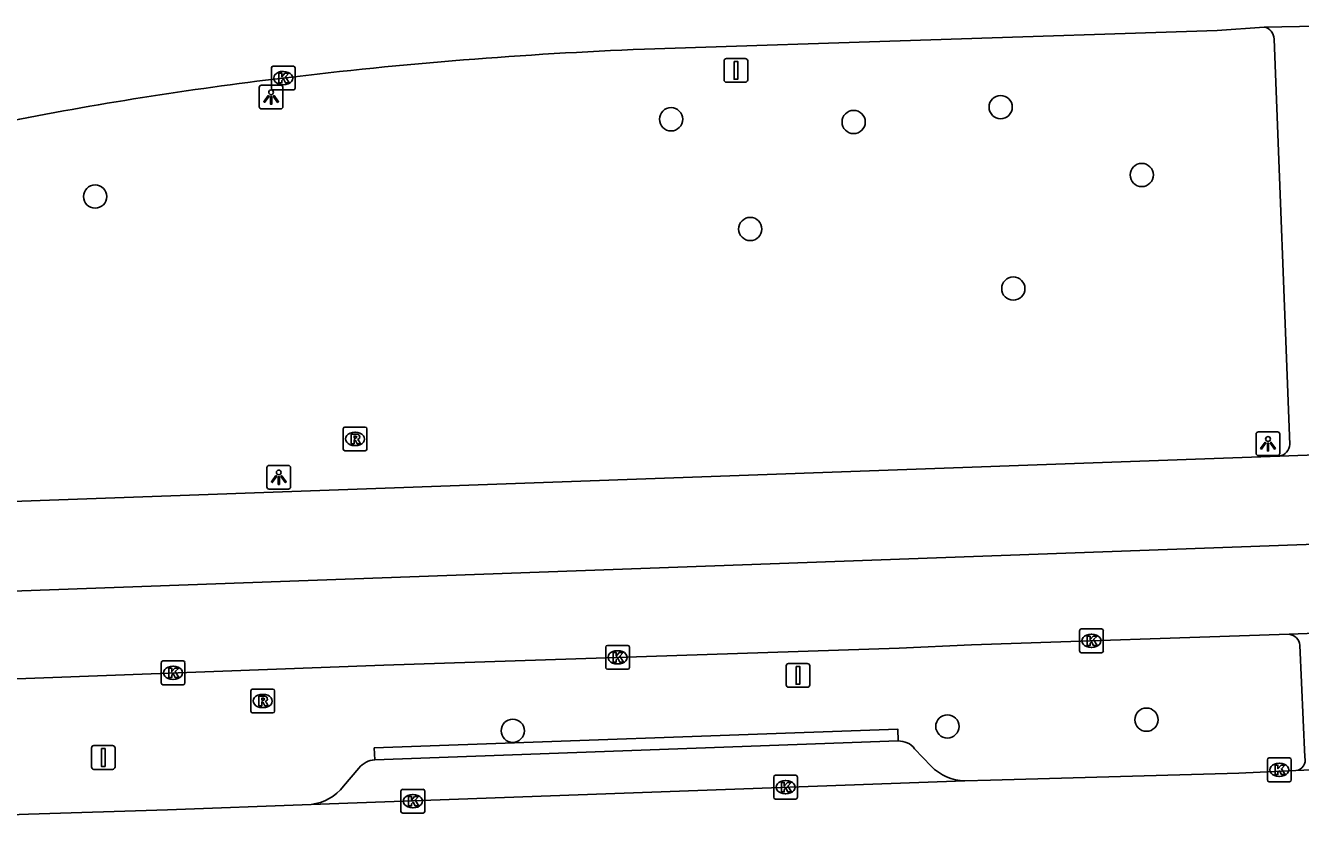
# Model space of a CAD drawing. Extents: x 161084 to 161928, y 385355 to 386522.
# Drawn here: x 161557.8 to 161611.5, y 386477.6 to 386511.7 of the extents above; entities that cross this region are included whole.
import ezdxf

# ---------------------------------------------------------------- set-up
doc = ezdxf.new("R2010")
doc.units = 0
for name, color, linetype in [('IMGEO_Boom', 7, 'Continuous'), ('IMGEO_Kolk', 7, 'Continuous'), ('IMGEO_Lichtpunt', 7, 'Continuous'), ('IMGEO_OVBaan_gesloten', 7, 'Continuous'), ('IMGEO_Parkeervlak_open', 7, 'Continuous'), ('IMGEO_Rijbaan_lokaal_open', 7, 'Continuous'), ('IMGEO_Rijbaan_regionaal_gesloten', 7, 'Continuous'), ('IMGEO_Rioolput', 7, 'Continuous'), ('IMGEO_Verkeersbordpaal', 7, 'Continuous'), ('IMGEO_Voetpad_open', 7, 'Continuous')]:
    doc.layers.add(name, color=color, linetype=linetype)

msp = doc.modelspace()

# ---------------------------------------------------------------- linework, layer by layer
at = {"layer": 'IMGEO_Boom'}
for centre in [(161598.86, 386508.278), (161584.994, 386507.766), (161592.675, 386507.652), (161604.796, 386505.424), (161560.764, 386504.515), (161588.325, 386503.152), (161599.392, 386500.646), (161604.996, 386482.517), (161578.333, 386482.051), (161596.619, 386482.233)]:
    msp.add_circle(centre, 0.489, dxfattribs=at)
at = {"layer": 'IMGEO_Kolk'}
for p, q in [((161568.178, 386509.073), (161568.178, 386509.925)), ((161568.253, 386509.999), (161569.105, 386509.999)), ((161568.666, 386509.779), (161568.691, 386509.779)), ((161569.179, 386509.925), (161569.179, 386509.073)), ((161568.689, 386509.219), (161568.664, 386509.219)), ((161569.105, 386508.999), (161568.253, 386508.999)), ((161602.179, 386485.408), (161602.179, 386486.26)), ((161602.254, 386486.334), (161603.106, 386486.334)), ((161602.667, 386486.114), (161602.692, 386486.114)), ((161603.18, 386486.26), (161603.18, 386485.408)), ((161582.243, 386484.713), (161582.243, 386485.565)), ((161582.318, 386485.639), (161583.17, 386485.639)), ((161583.244, 386485.565), (161583.244, 386484.713)), ((161602.69, 386485.554), (161602.665, 386485.554)), ((161563.618, 386484.989), (161564.47, 386484.989)), ((161582.731, 386485.419), (161582.756, 386485.419)), ((161603.106, 386485.334), (161602.254, 386485.334)), ((161563.543, 386484.063), (161563.543, 386484.915)), ((161564.031, 386484.769), (161564.056, 386484.769)), ((161564.544, 386484.915), (161564.544, 386484.063)), ((161583.17, 386484.639), (161582.318, 386484.639)), ((161582.754, 386484.859), (161582.729, 386484.859)), ((161564.47, 386483.989), (161563.618, 386483.989)), ((161564.054, 386484.209), (161564.029, 386484.209)), ((161610.083, 386479.981), (161610.083, 386480.833)), ((161610.158, 386480.907), (161611.01, 386480.907)), ((161610.571, 386480.687), (161610.596, 386480.687)), ((161611.084, 386480.833), (161611.084, 386479.981)), ((161589.388, 386480.178), (161590.24, 386480.178)), ((161610.594, 386480.127), (161610.569, 386480.127)), ((161573.706, 386479.588), (161574.558, 386479.588)), ((161589.313, 386479.252), (161589.313, 386480.104)), ((161589.801, 386479.958), (161589.826, 386479.958)), ((161590.314, 386480.104), (161590.314, 386479.252)), ((161611.01, 386479.907), (161610.158, 386479.907)), ((161573.631, 386478.662), (161573.631, 386479.514)), ((161574.119, 386479.368), (161574.144, 386479.368)), ((161574.632, 386479.514), (161574.632, 386478.662)), ((161590.24, 386479.178), (161589.388, 386479.178)), ((161589.824, 386479.398), (161589.799, 386479.398)), ((161574.558, 386478.588), (161573.706, 386478.588)), ((161574.142, 386478.808), (161574.117, 386478.808))]:
    msp.add_line(p, q, dxfattribs=at)
for points in [[(161568.178, 386509.073), (161568.178, 386509.925)], [(161568.253, 386509.999), (161569.105, 386509.999)], [(161568.499, 386509.699), (161568.622, 386509.699), (161568.622, 386509.548), (161568.752, 386509.699), (161568.916, 386509.699), (161568.77, 386509.548), (161568.923, 386509.299), (161568.771, 386509.299), (161568.686, 386509.463), (161568.622, 386509.396), (161568.622, 386509.299), (161568.499, 386509.299), (161568.499, 386509.699)], [(161569.179, 386509.925), (161569.179, 386509.073)], [(161569.105, 386508.999), (161568.253, 386508.999)], [(161602.179, 386485.408), (161602.179, 386486.26)], [(161602.254, 386486.334), (161603.106, 386486.334)], [(161602.5, 386486.034), (161602.623, 386486.034), (161602.623, 386485.883), (161602.753, 386486.034), (161602.917, 386486.034), (161602.771, 386485.883), (161602.924, 386485.634), (161602.772, 386485.634), (161602.687, 386485.798), (161602.623, 386485.731), (161602.623, 386485.634), (161602.5, 386485.634), (161602.5, 386486.034)], [(161603.18, 386486.26), (161603.18, 386485.408)], [(161582.243, 386484.713), (161582.243, 386485.565)], [(161582.318, 386485.639), (161583.17, 386485.639)], [(161583.244, 386485.565), (161583.244, 386484.713)], [(161563.618, 386484.989), (161564.47, 386484.989)], [(161582.564, 386485.339), (161582.687, 386485.339), (161582.687, 386485.188), (161582.817, 386485.339), (161582.981, 386485.339), (161582.835, 386485.188), (161582.988, 386484.939), (161582.836, 386484.939), (161582.751, 386485.103), (161582.687, 386485.036), (161582.687, 386484.939), (161582.564, 386484.939), (161582.564, 386485.339)], [(161603.106, 386485.334), (161602.254, 386485.334)], [(161563.543, 386484.063), (161563.543, 386484.915)], [(161563.864, 386484.689), (161563.987, 386484.689), (161563.987, 386484.538), (161564.117, 386484.689), (161564.281, 386484.689), (161564.135, 386484.538), (161564.288, 386484.289), (161564.136, 386484.289), (161564.051, 386484.453), (161563.987, 386484.386), (161563.987, 386484.289), (161563.864, 386484.289), (161563.864, 386484.689)], [(161564.544, 386484.915), (161564.544, 386484.063)], [(161583.17, 386484.639), (161582.318, 386484.639)], [(161564.47, 386483.989), (161563.618, 386483.989)], [(161610.083, 386479.981), (161610.083, 386480.833)], [(161610.158, 386480.907), (161611.01, 386480.907)], [(161611.084, 386480.833), (161611.084, 386479.981)], [(161589.388, 386480.178), (161590.24, 386480.178)], [(161610.404, 386480.607), (161610.527, 386480.607), (161610.527, 386480.456), (161610.657, 386480.607), (161610.821, 386480.607), (161610.675, 386480.456), (161610.828, 386480.207), (161610.676, 386480.207), (161610.591, 386480.371), (161610.527, 386480.304), (161610.527, 386480.207), (161610.404, 386480.207), (161610.404, 386480.607)], [(161573.706, 386479.588), (161574.558, 386479.588)], [(161589.313, 386479.252), (161589.313, 386480.104)], [(161589.634, 386479.878), (161589.757, 386479.878), (161589.757, 386479.727), (161589.887, 386479.878), (161590.051, 386479.878), (161589.905, 386479.727), (161590.058, 386479.478), (161589.906, 386479.478), (161589.821, 386479.642), (161589.757, 386479.575), (161589.757, 386479.478), (161589.634, 386479.478), (161589.634, 386479.878)], [(161590.314, 386480.104), (161590.314, 386479.252)], [(161611.01, 386479.907), (161610.158, 386479.907)], [(161573.631, 386478.662), (161573.631, 386479.514)], [(161573.952, 386479.288), (161574.075, 386479.288), (161574.075, 386479.137), (161574.205, 386479.288), (161574.369, 386479.288), (161574.223, 386479.137), (161574.376, 386478.888), (161574.224, 386478.888), (161574.139, 386479.052), (161574.075, 386478.985), (161574.075, 386478.888), (161573.952, 386478.888), (161573.952, 386479.288)], [(161574.632, 386479.514), (161574.632, 386478.662)], [(161590.24, 386479.178), (161589.388, 386479.178)], [(161574.558, 386478.588), (161573.706, 386478.588)]]:
    msp.add_lwpolyline(points, dxfattribs=at)
for centre, start, end in [((161568.255, 386509.923), 91.552, 178.448), ((161568.255, 386509.923), 91.552, 178.448), ((161569.103, 386509.923), 1.552, 88.448), ((161569.103, 386509.923), 1.552, 88.448), ((161568.255, 386509.075), 181.552, 268.448), ((161568.255, 386509.075), 181.552, 268.448), ((161569.103, 386509.075), 271.552, 358.448), ((161569.103, 386509.075), 271.552, 358.448), ((161602.256, 386486.258), 91.552, 178.448), ((161602.256, 386486.258), 91.552, 178.448), ((161603.104, 386486.258), 1.552, 88.448), ((161603.104, 386486.258), 1.552, 88.448), ((161582.32, 386485.563), 91.552, 178.448), ((161582.32, 386485.563), 91.552, 178.448), ((161583.168, 386485.563), 1.552, 88.448), ((161583.168, 386485.563), 1.552, 88.448), ((161563.62, 386484.913), 91.552, 178.448), ((161563.62, 386484.913), 91.552, 178.448), ((161564.468, 386484.913), 1.552, 88.448), ((161564.468, 386484.913), 1.552, 88.448), ((161602.256, 386485.41), 181.552, 268.448), ((161602.256, 386485.41), 181.552, 268.448), ((161603.104, 386485.41), 271.552, 358.448), ((161603.104, 386485.41), 271.552, 358.448), ((161582.32, 386484.715), 181.552, 268.448), ((161582.32, 386484.715), 181.552, 268.448), ((161583.168, 386484.715), 271.552, 358.448), ((161583.168, 386484.715), 271.552, 358.448), ((161563.62, 386484.065), 181.552, 268.448), ((161563.62, 386484.065), 181.552, 268.448), ((161564.468, 386484.065), 271.552, 358.448), ((161564.468, 386484.065), 271.552, 358.448), ((161610.16, 386480.831), 91.552, 178.448), ((161610.16, 386480.831), 91.552, 178.448), ((161611.008, 386480.831), 1.552, 88.448), ((161611.008, 386480.831), 1.552, 88.448), ((161589.39, 386480.102), 91.552, 178.448), ((161589.39, 386480.102), 91.552, 178.448), ((161590.238, 386480.102), 1.552, 88.448), ((161590.238, 386480.102), 1.552, 88.448), ((161573.708, 386479.512), 91.552, 178.448), ((161573.708, 386479.512), 91.552, 178.448), ((161574.556, 386479.512), 1.552, 88.448), ((161574.556, 386479.512), 1.552, 88.448), ((161610.16, 386479.983), 181.552, 268.448), ((161610.16, 386479.983), 181.552, 268.448), ((161611.008, 386479.983), 271.552, 358.448), ((161611.008, 386479.983), 271.552, 358.448), ((161589.39, 386479.254), 181.552, 268.448), ((161589.39, 386479.254), 181.552, 268.448), ((161590.238, 386479.254), 271.552, 358.448), ((161590.238, 386479.254), 271.552, 358.448), ((161573.708, 386478.664), 181.552, 268.448), ((161573.708, 386478.664), 181.552, 268.448), ((161574.556, 386478.664), 271.552, 358.448), ((161574.556, 386478.664), 271.552, 358.448)]:
    msp.add_arc(centre, 0.0765, start, end, dxfattribs=at)
for centre, major_axis, ratio, start_param, end_param in [((161568.665, 386509.499), (-0.387, 0.002), 0.722429, 4.712389, 7.853982), ((161568.69, 386509.499), (-0.39, 0.002), 0.717154, 1.570796, 4.712389), ((161602.666, 386485.834), (-0.387, 0.002), 0.722429, 4.712389, 7.853982), ((161602.691, 386485.834), (-0.39, 0.002), 0.717154, 1.570796, 4.712389), ((161582.73, 386485.139), (-0.387, 0.002), 0.722429, 4.712389, 7.853982), ((161582.755, 386485.139), (-0.39, 0.002), 0.717154, 1.570796, 4.712389), ((161564.03, 386484.489), (-0.387, 0.002), 0.722429, 4.712389, 7.853982), ((161564.055, 386484.489), (-0.39, 0.002), 0.717154, 1.570796, 4.712389), ((161610.57, 386480.407), (-0.387, 0.002), 0.722429, 4.712389, 7.853982), ((161610.595, 386480.407), (-0.39, 0.002), 0.717154, 1.570796, 4.712389), ((161589.8, 386479.678), (-0.387, 0.002), 0.722429, 4.712389, 7.853982), ((161589.825, 386479.678), (-0.39, 0.002), 0.717154, 1.570796, 4.712389), ((161574.118, 386479.088), (-0.387, 0.002), 0.722429, 4.712389, 7.853982), ((161574.143, 386479.088), (-0.39, 0.002), 0.717154, 1.570796, 4.712389)]:
    msp.add_ellipse(centre, major_axis=major_axis, ratio=ratio, start_param=start_param, end_param=end_param, dxfattribs=at)
at = {"layer": 'IMGEO_Lichtpunt'}
for p, q in [((161567.67, 386509.103), (161567.67, 386508.296)), ((161567.67, 386509.103), (161567.67, 386508.296)), ((161568.572, 386509.198), (161567.764, 386509.198)), ((161568.572, 386509.198), (161567.764, 386509.198)), ((161568.666, 386508.296), (161568.666, 386509.103)), ((161568.666, 386508.296), (161568.666, 386509.103)), ((161567.764, 386508.202), (161568.572, 386508.202)), ((161567.764, 386508.202), (161568.572, 386508.202)), ((161610.511, 386494.618), (161609.703, 386494.618)), ((161610.511, 386494.618), (161609.703, 386494.618)), ((161609.609, 386494.523), (161609.609, 386493.716)), ((161609.609, 386494.523), (161609.609, 386493.716)), ((161610.605, 386493.716), (161610.605, 386494.523)), ((161610.605, 386493.716), (161610.605, 386494.523)), ((161609.703, 386493.622), (161610.511, 386493.622)), ((161609.703, 386493.622), (161610.511, 386493.622)), ((161567.993, 386493.116), (161567.993, 386492.309)), ((161567.993, 386493.116), (161567.993, 386492.309)), ((161568.895, 386493.211), (161568.087, 386493.211)), ((161568.895, 386493.211), (161568.087, 386493.211)), ((161568.989, 386492.309), (161568.989, 386493.116)), ((161568.989, 386492.309), (161568.989, 386493.116)), ((161568.087, 386492.215), (161568.895, 386492.215)), ((161568.087, 386492.215), (161568.895, 386492.215))]:
    msp.add_line(p, q, dxfattribs=at)
for points in [[(161568.044, 386508.767), (161568.083, 386508.739), (161567.895, 386508.477), (161567.857, 386508.504), (161568.044, 386508.767)], [(161568.146, 386508.719), (161568.193, 386508.719), (161568.193, 386508.397), (161568.146, 386508.397), (161568.146, 386508.719)], [(161568.256, 386508.739), (161568.294, 386508.766), (161568.481, 386508.504), (161568.442, 386508.476), (161568.256, 386508.739)], [(161609.983, 386494.187), (161610.022, 386494.159), (161609.834, 386493.897), (161609.796, 386493.924), (161609.983, 386494.187)], [(161610.085, 386494.139), (161610.132, 386494.139), (161610.132, 386493.817), (161610.085, 386493.817), (161610.085, 386494.139)], [(161610.195, 386494.159), (161610.233, 386494.186), (161610.42, 386493.924), (161610.381, 386493.896), (161610.195, 386494.159)], [(161568.367, 386492.78), (161568.406, 386492.752), (161568.218, 386492.49), (161568.18, 386492.517), (161568.367, 386492.78)], [(161568.469, 386492.732), (161568.516, 386492.732), (161568.516, 386492.41), (161568.469, 386492.41), (161568.469, 386492.732)], [(161568.579, 386492.752), (161568.617, 386492.779), (161568.804, 386492.517), (161568.765, 386492.489), (161568.579, 386492.752)]]:
    msp.add_lwpolyline(points, dxfattribs=at)
for centre in [(161568.169, 386508.901), (161610.108, 386494.321), (161568.492, 386492.914)]:
    msp.add_circle(centre, 0.0994, dxfattribs=at)
for centre, start, end in [((161567.764, 386509.103), 90, 180), ((161567.764, 386509.103), 90, 180), ((161568.572, 386509.103), 0, 90), ((161568.572, 386509.103), 0, 90), ((161567.764, 386508.296), 180, 270), ((161567.764, 386508.296), 180, 270), ((161568.572, 386508.296), 270, 0), ((161568.572, 386508.296), 270, 360), ((161609.703, 386494.523), 90, 180), ((161609.703, 386494.523), 90, 180), ((161610.511, 386494.523), 0, 90), ((161610.511, 386494.523), 0, 90), ((161609.703, 386493.716), 180, 270), ((161609.703, 386493.716), 180, 270), ((161610.511, 386493.716), 270, 0), ((161610.511, 386493.716), 270, 360), ((161568.087, 386493.116), 90, 180), ((161568.087, 386493.116), 90, 180), ((161568.895, 386493.116), 0, 90), ((161568.895, 386493.116), 0, 90), ((161568.087, 386492.309), 180, 270), ((161568.087, 386492.309), 180, 270), ((161568.895, 386492.309), 270, 0), ((161568.895, 386492.309), 270, 360)]:
    msp.add_arc(centre, 0.0946, start, end, dxfattribs=at)
at = {"layer": 'IMGEO_OVBaan_gesloten'}
for points in [[(161869.118, 386498.87), (161783, 386495.974), (161632.308, 386490.629), (161540.956, 386487.327), (161514.225, 386486.399)], [(161610.593, 386493.594), (161514.156, 386490.147)], [(161614.476, 386493.735), (161610.593, 386493.594)], [(161610.999, 386486.108), (161636.001, 386487.041)], [(161516.956, 386482.684), (161525.095, 386483.027), (161572.906, 386484.813), (161594.596, 386485.53), (161597.637, 386485.668), (161610.999, 386486.108)]]:
    msp.add_lwpolyline(points, dxfattribs=at)
at = {"layer": 'IMGEO_Parkeervlak_open'}
for points in [[(161595.241, 386481.298), (161595.933, 386480.556)], [(161571.213, 386479.715), (161571.863, 386480.484)]]:
    msp.add_lwpolyline(points, dxfattribs=at)
for centre, radius, start, end in [((161594.575, 386480.777), 0.845, 38.0468, 91.6469), ((161572.618, 386479.858), 0.981, 95.3565, 140.303), ((161597.434, 386482.081), 2.14, 225.4647, 267.8072), ((161569.622, 386480.962), 2.021, 276.5549, 321.9042)]:
    msp.add_arc(centre, radius, start, end, dxfattribs=at)
at = {"layer": 'IMGEO_Rijbaan_lokaal_open'}
for points in [[(161611.282, 386480.377), (161608.884, 386480.268), (161598.427, 386479.968), (161597.352, 386479.943)], [(161615.046, 386480.532), (161611.282, 386480.377)], [(161597.352, 386479.943), (161569.853, 386478.954)], [(161569.853, 386478.954), (161563.804, 386478.726), (161557.954, 386478.54), (161534.796, 386477.72), (161528.428, 386477.563)]]:
    msp.add_lwpolyline(points, dxfattribs=at)
at = {"layer": 'IMGEO_Rijbaan_regionaal_gesloten'}
for points in [[(161583.88, 386510.715), (161607.972, 386511.502), (161609.942, 386511.646)], [(161609.942, 386511.646), (161613.668, 386511.71)]]:
    msp.add_lwpolyline(points, dxfattribs=at)
for centre, radius, start, end in [((161591.084, 386325.034), 185.82, 92.22194, 96.9253), ((161586.703, 386357.36), 153.203, 96.75643, 101.23313)]:
    msp.add_arc(centre, radius, start, end, dxfattribs=at)
at = {"layer": 'IMGEO_Rioolput'}
for p, q in [((161571.199, 386493.897), (161571.199, 386494.749)), ((161571.274, 386494.823), (161572.126, 386494.823)), ((161571.687, 386494.603), (161571.712, 386494.603)), ((161572.2, 386494.749), (161572.2, 386493.897)), ((161572.126, 386493.823), (161571.274, 386493.823)), ((161571.71, 386494.043), (161571.685, 386494.043)), ((161567.315, 386482.877), (161567.315, 386483.729)), ((161567.39, 386483.803), (161568.242, 386483.803)), ((161567.803, 386483.583), (161567.828, 386483.583)), ((161568.316, 386483.729), (161568.316, 386482.877)), ((161568.242, 386482.803), (161567.39, 386482.803)), ((161567.826, 386483.023), (161567.801, 386483.023))]:
    msp.add_line(p, q, dxfattribs=at)
for points in [[(161571.199, 386493.897), (161571.199, 386494.749)], [(161571.274, 386494.823), (161572.126, 386494.823)], [(161572.2, 386494.749), (161572.2, 386493.897)], [(161571.788, 386494.521), (161571.536, 386494.523), (161571.536, 386494.123)], [(161571.536, 386494.123), (161571.66, 386494.123), (161571.66, 386494.285), (161571.671, 386494.285)], [(161571.714, 386494.442), (161571.66, 386494.442), (161571.66, 386494.361)], [(161571.66, 386494.361), (161571.712, 386494.361)], [(161571.718, 386494.256), (161571.789, 386494.123), (161571.929, 386494.123), (161571.864, 386494.249)], [(161572.126, 386493.823), (161571.274, 386493.823)], [(161567.315, 386482.877), (161567.315, 386483.729)], [(161567.39, 386483.803), (161568.242, 386483.803)], [(161567.904, 386483.501), (161567.652, 386483.503), (161567.652, 386483.103)], [(161567.83, 386483.422), (161567.776, 386483.422), (161567.776, 386483.341)], [(161567.776, 386483.341), (161567.828, 386483.341)], [(161568.316, 386483.729), (161568.316, 386482.877)], [(161568.242, 386482.803), (161567.39, 386482.803)], [(161567.652, 386483.103), (161567.776, 386483.103), (161567.776, 386483.265), (161567.787, 386483.265)], [(161567.834, 386483.236), (161567.905, 386483.103), (161568.045, 386483.103), (161567.98, 386483.229)]]:
    msp.add_lwpolyline(points, dxfattribs=at)
for centre, radius, start, end in [((161571.276, 386494.747), 0.0765, 91.552, 178.448), ((161571.276, 386494.747), 0.0765, 91.552, 178.448), ((161572.124, 386494.747), 0.0765, 1.552, 88.448), ((161572.124, 386494.747), 0.0765, 1.552, 88.448), ((161571.67, 386494.232), 0.0533, 26.0293, 88.6989), ((161571.696, 386494.55), 0.19, 274.7715, 282.9687), ((161571.72, 386494.346), 0.0964, 77.0061, 93.1865), ((161571.734, 386494.403), 0.0378, 276.6634, 79.6772), ((161571.787, 386494.411), 0.109, 350.3612, 89.416), ((161571.785, 386494.411), 0.112, 277.5842, 350.9817), ((161571.769, 386494.196), 0.108, 29.5134, 73.7905), ((161571.276, 386493.899), 0.0765, 181.552, 268.448), ((161571.276, 386493.899), 0.0765, 181.552, 268.448), ((161572.124, 386493.899), 0.0765, 271.552, 358.448), ((161572.124, 386493.899), 0.0765, 271.552, 358.448), ((161567.392, 386483.727), 0.0765, 91.552, 178.448), ((161567.392, 386483.727), 0.0765, 91.552, 178.448), ((161567.812, 386483.53), 0.19, 274.7715, 282.9687), ((161567.836, 386483.326), 0.0964, 77.0061, 93.1865), ((161567.85, 386483.383), 0.0378, 276.6634, 79.6772), ((161567.903, 386483.391), 0.109, 350.3612, 89.416), ((161567.901, 386483.391), 0.112, 277.5842, 350.9817), ((161568.24, 386483.727), 0.0765, 1.552, 88.448), ((161568.24, 386483.727), 0.0765, 1.552, 88.448), ((161567.392, 386482.879), 0.0765, 181.552, 268.448), ((161567.392, 386482.879), 0.0765, 181.552, 268.448), ((161567.786, 386483.212), 0.0533, 26.0293, 88.6989), ((161567.885, 386483.176), 0.108, 29.5134, 73.7905), ((161568.24, 386482.879), 0.0765, 271.552, 358.448), ((161568.24, 386482.879), 0.0765, 271.552, 358.448)]:
    msp.add_arc(centre, radius, start, end, dxfattribs=at)
for centre, major_axis, ratio, start_param, end_param in [((161571.686, 386494.323), (-0.387, 0.002), 0.722429, 4.712389, 7.853982), ((161571.711, 386494.323), (-0.39, 0.002), 0.717154, 1.570796, 4.712389), ((161567.802, 386483.303), (-0.387, 0.002), 0.722429, 4.712389, 7.853982), ((161567.827, 386483.303), (-0.39, 0.002), 0.717154, 1.570796, 4.712389)]:
    msp.add_ellipse(centre, major_axis=major_axis, ratio=ratio, start_param=start_param, end_param=end_param, dxfattribs=at)
at = {"layer": 'IMGEO_Verkeersbordpaal'}
for p, q in [((161587.227, 386509.423), (161587.227, 386510.223)), ((161587.227, 386510.223), (161587.227, 386509.423)), ((161587.327, 386510.323), (161588.117, 386510.323)), ((161588.117, 386510.323), (161587.327, 386510.323)), ((161588.217, 386510.223), (161588.217, 386509.423)), ((161588.217, 386509.423), (161588.217, 386510.223)), ((161588.117, 386509.323), (161587.327, 386509.323)), ((161587.327, 386509.323), (161588.117, 386509.323)), ((161589.837, 386483.98), (161589.837, 386484.78)), ((161589.837, 386484.78), (161589.837, 386483.98)), ((161589.937, 386484.88), (161590.727, 386484.88)), ((161590.727, 386484.88), (161589.937, 386484.88)), ((161590.827, 386484.78), (161590.827, 386483.98)), ((161590.827, 386483.98), (161590.827, 386484.78)), ((161590.727, 386483.88), (161589.937, 386483.88)), ((161589.937, 386483.88), (161590.727, 386483.88)), ((161560.611, 386480.528), (161560.611, 386481.328)), ((161560.611, 386481.328), (161560.611, 386480.528)), ((161560.711, 386481.428), (161561.501, 386481.428)), ((161561.501, 386481.428), (161560.711, 386481.428)), ((161561.601, 386481.328), (161561.601, 386480.528)), ((161561.601, 386480.528), (161561.601, 386481.328)), ((161561.501, 386480.428), (161560.711, 386480.428)), ((161560.711, 386480.428), (161561.501, 386480.428))]:
    msp.add_line(p, q, dxfattribs=at)
for points in [[(161587.647, 386510.198), (161587.797, 386510.198), (161587.797, 386509.448), (161587.647, 386509.448), (161587.647, 386510.198)], [(161590.257, 386484.755), (161590.407, 386484.755), (161590.407, 386484.005), (161590.257, 386484.005), (161590.257, 386484.755)], [(161561.031, 386481.303), (161561.181, 386481.303), (161561.181, 386480.553), (161561.031, 386480.553), (161561.031, 386481.303)]]:
    msp.add_lwpolyline(points, dxfattribs=at)
for centre, start, end in [((161587.327, 386510.223), 90, 180), ((161587.327, 386510.223), 90, 180), ((161588.117, 386510.223), 0, 90), ((161588.117, 386510.223), 360, 90), ((161587.327, 386509.423), 180, 270), ((161587.327, 386509.423), 180, 270), ((161588.117, 386509.423), 270, 0), ((161588.117, 386509.423), 270, 0), ((161589.937, 386484.78), 90, 180), ((161589.937, 386484.78), 90, 180), ((161590.727, 386484.78), 0, 90), ((161590.727, 386484.78), 360, 90), ((161589.937, 386483.98), 180, 270), ((161589.937, 386483.98), 180, 270), ((161590.727, 386483.98), 270, 0), ((161590.727, 386483.98), 270, 0), ((161560.711, 386481.328), 90, 180), ((161560.711, 386481.328), 90, 180), ((161561.501, 386481.328), 0, 90), ((161561.501, 386481.328), 360, 90), ((161560.711, 386480.528), 180, 270), ((161560.711, 386480.528), 180, 270), ((161561.501, 386480.528), 270, 0), ((161561.501, 386480.528), 270, 0)]:
    msp.add_arc(centre, 0.1, start, end, dxfattribs=at)
at = {"layer": 'IMGEO_Voetpad_open'}
for points in [[(161611.031, 386494.091), (161610.363, 386511.137)], [(161611.654, 386480.94), (161611.443, 386485.644)], [(161594.551, 386481.622), (161594.534, 386482.121), (161572.509, 386481.333), (161572.526, 386480.834)], [(161572.526, 386480.834), (161594.551, 386481.622)]]:
    msp.add_lwpolyline(points, dxfattribs=at)
for centre, radius, start, end in [((161609.834, 386511.128), 0.529, 0.9477, 78.2414), ((161610.46, 386494.152), 0.574, 283.3643, 353.8571), ((161610.944, 386485.611), 0.5, 3.7953, 83.6811), ((161611.231, 386480.815), 0.441, 276.6432, 16.4477)]:
    msp.add_arc(centre, radius, start, end, dxfattribs=at)

doc.saveas('drawing.dxf')
